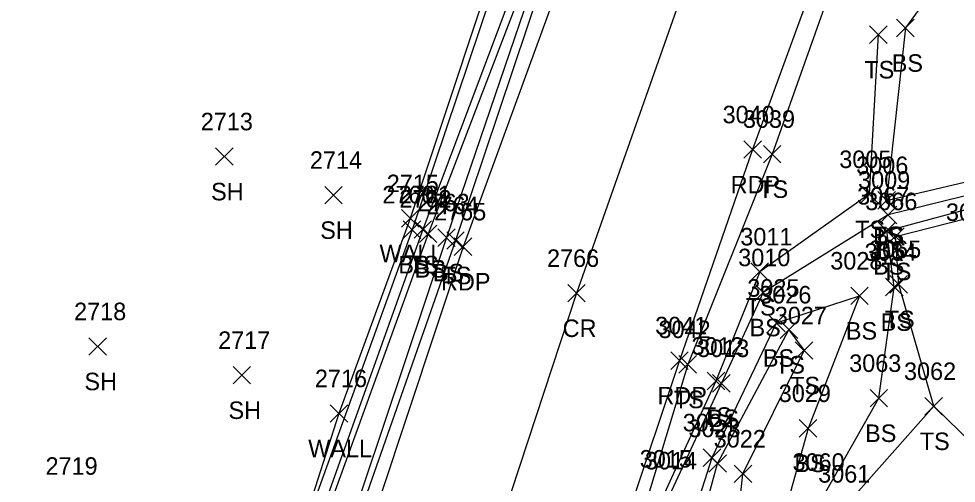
# Model space of a CAD drawing. Extents: x 1678863 to 1683592, y 407783 to 418211.
# Drawn here: x 1680459.7 to 1680566.7, y 415326.6 to 415379.6 of the extents above; entities that cross this region are included whole.
import ezdxf

# ---------------------------------------------------------------- set-up
doc = ezdxf.new("R2010")
doc.units = 0
for name, color, linetype in [('L_A', 7, 'Continuous'), ('L_I', 7, 'Continuous'), ('L_TIC', 7, 'Continuous'), ('LELB', 7, 'Continuous'), ('LW', 7, 'Continuous'), ('P_A', 7, 'Continuous'), ('P_I', 7, 'Continuous'), ('P_TIC', 7, 'Continuous'), ('PET', 7, 'Continuous'), ('PRC', 7, 'Continuous')]:
    doc.layers.add(name, color=color, linetype=linetype)

msp = doc.modelspace()

# ---------------------------------------------------------------- linework, layer by layer
at = {"layer": 'L_TIC'}
for points in [[(1680556.84, 415376.83), (1680558.84, 415378.83)], [(1680558.84, 415376.83), (1680556.84, 415378.83)], [(1680559.94, 415377.59), (1680561.94, 415379.59)], [(1680561.94, 415377.59), (1680559.94, 415379.59)], [(1680482.19, 415362.91), (1680484.19, 415364.91)], [(1680484.19, 415362.91), (1680482.19, 415364.91)], [(1680544.73, 415363.19), (1680546.73, 415365.19)], [(1680546.73, 415363.19), (1680544.73, 415365.19)], [(1680494.64, 415358.51), (1680496.64, 415360.51)], [(1680496.64, 415358.51), (1680494.64, 415360.51)], [(1680555.81, 415358.6), (1680557.81, 415360.6)], [(1680557.81, 415358.6), (1680555.81, 415360.6)], [(1680557.79, 415357.91), (1680559.79, 415359.91)], [(1680559.79, 415357.91), (1680557.79, 415359.91)], [(1680557.79, 415357.91), (1680559.79, 415359.91)], [(1680559.79, 415357.91), (1680557.79, 415359.91)], [(1680503.41, 415355.85), (1680505.41, 415357.85)], [(1680505.41, 415355.85), (1680503.41, 415357.85)], [(1680557.96, 415356.24), (1680559.96, 415358.24)], [(1680559.96, 415356.24), (1680557.96, 415358.24)], [(1680503.61, 415354.56), (1680505.61, 415356.56)], [(1680505.61, 415354.56), (1680503.61, 415356.56)], [(1680504.84, 415354.58), (1680506.84, 415356.58)], [(1680506.84, 415354.58), (1680504.84, 415356.58)], [(1680557.81, 415354.43), (1680559.81, 415356.43)], [(1680559.81, 415354.43), (1680557.81, 415356.43)], [(1680505.46, 415354.09), (1680507.46, 415356.09)], [(1680507.46, 415354.09), (1680505.46, 415356.09)], [(1680507.54, 415353.66), (1680509.54, 415355.66)], [(1680509.54, 415353.66), (1680507.54, 415355.66)], [(1680508.57, 415353.33), (1680510.57, 415355.33)], [(1680510.57, 415353.33), (1680508.57, 415355.33)], [(1680558.79, 415353.79), (1680560.79, 415355.79)], [(1680560.79, 415353.79), (1680558.79, 415355.79)], [(1680543.3, 415349.76), (1680545.3, 415351.76)], [(1680545.3, 415349.76), (1680543.3, 415351.76)], [(1680558.67, 415348.01), (1680560.67, 415350.01)], [(1680560.67, 415348.01), (1680558.67, 415350.01)], [(1680559.17, 415348.32), (1680561.17, 415350.32)], [(1680561.17, 415348.32), (1680559.17, 415350.32)], [(1680543.7, 415347.39), (1680545.7, 415349.39)], [(1680545.7, 415347.39), (1680543.7, 415349.39)], [(1680554.7, 415347.01), (1680556.7, 415349.01)], [(1680556.7, 415347.01), (1680554.7, 415349.01)], [(1680545.23, 415343.91), (1680547.23, 415345.91)], [(1680547.23, 415343.91), (1680545.23, 415345.91)], [(1680546.64, 415343.14), (1680548.64, 415345.14)], [(1680548.64, 415343.14), (1680546.64, 415345.14)], [(1680467.72, 415341.23), (1680469.72, 415343.23)], [(1680469.72, 415341.23), (1680467.72, 415343.23)], [(1680548.37, 415340.76), (1680550.37, 415342.76)], [(1680550.37, 415340.76), (1680548.37, 415342.76)], [(1680548.37, 415340.76), (1680550.37, 415342.76)], [(1680550.37, 415340.76), (1680548.37, 415342.76)], [(1680535.09, 415339.18), (1680537.09, 415341.18)], [(1680537.09, 415339.18), (1680535.09, 415341.18)], [(1680484.18, 415337.95), (1680486.18, 415339.95)], [(1680486.18, 415337.95), (1680484.18, 415339.95)], [(1680538.31, 415337.28), (1680540.31, 415339.28)], [(1680540.31, 415337.28), (1680538.31, 415339.28)], [(1680538.93, 415337.02), (1680540.93, 415339.02)], [(1680540.93, 415337.02), (1680538.93, 415339.02)], [(1680556.9, 415335.32), (1680558.9, 415337.32)], [(1680558.9, 415335.32), (1680556.9, 415337.32)], [(1680563.17, 415334.4), (1680565.17, 415336.4)], [(1680565.17, 415334.4), (1680563.17, 415336.4)], [(1680563.17, 415334.4), (1680565.17, 415336.4)], [(1680565.17, 415334.4), (1680563.17, 415336.4)], [(1680495.27, 415333.58), (1680497.27, 415335.58)], [(1680497.27, 415333.58), (1680495.27, 415335.58)], [(1680548.82, 415331.88), (1680550.82, 415333.88)], [(1680550.82, 415331.88), (1680548.82, 415333.88)], [(1680537.86, 415328.54), (1680539.86, 415330.54)], [(1680539.86, 415328.54), (1680537.86, 415330.54)], [(1680538.5, 415327.87), (1680540.5, 415329.87)], [(1680540.5, 415327.87), (1680538.5, 415329.87)], [(1680541.39, 415326.69), (1680543.39, 415328.69)], [(1680543.39, 415326.69), (1680541.39, 415328.69)]]:
    msp.add_lwpolyline(points, dxfattribs=at)
at = {"layer": 'LELB'}
for points in [[(1680633.35, 415643.72), (1680617.1, 415612.79), (1680602.64, 415581.48), (1680583.69, 415540.74), (1680570.36, 415512.19), (1680555.93, 415479.46), (1680544.79, 415450.21), (1680534.43, 415426.53), (1680521.07, 415388.59), (1680509.57, 415354.33), (1680496.9, 415318.18), (1680492.8, 415319.1)], [(1680602.77, 415511.81), (1680588.55, 415474.85), (1680576.23, 415446.79), (1680565.97, 415419.39), (1680554.33, 415388.44), (1680545.73, 415364.19), (1680536.09, 415340.18), (1680525.46, 415304.97), (1680519.4, 415286.41), (1680524.68, 415282.14), (1680532.04, 415285.77), (1680542.28, 415291.47), (1680548.68, 415299.81), (1680553.8, 415323.68), (1680564.17, 415335.4), (1680560.17, 415349.32), (1680559.79, 415354.79), (1680578.2, 415359.45)], [(1680537.38, 415449.9), (1680529.52, 415427.93), (1680516.21, 415389.96), (1680504.61, 415355.56), (1680491.7, 415319.68)], [(1680537.38, 415449.9), (1680537.4, 415445.45), (1680530.7, 415427.4), (1680518.64, 415389.55), (1680505.84, 415355.58), (1680492.8, 415319.1)], [(1680541.47, 415448.57), (1680539.34, 415448.58), (1680532.27, 415426.97), (1680519.45, 415389.06), (1680506.46, 415355.09), (1680493.58, 415319.57), (1680496.69, 415319.24)], [(1680541.47, 415448.57), (1680533.68, 415426.65), (1680520.17, 415388.72), (1680508.54, 415354.66), (1680496.69, 415319.24)], [(1680576.84, 415440.39), (1680573.21, 415429.37), (1680575.94, 415429.76), (1680577.86, 415423.8), (1680579.18, 415409.77), (1680571.97, 415403.91), (1680569.56, 415390.42), (1680560.94, 415378.59), (1680558.79, 415358.91)], [(1680557.84, 415377.83), (1680556.81, 415359.6), (1680544.3, 415350.76), (1680539.31, 415338.28), (1680533.38, 415325.4), (1680528.21, 415305.59)], [(1680558.79, 415358.91), (1680576.28, 415363)], [(1680575.85, 415361.42), (1680558.96, 415357.24), (1680544.7, 415348.39), (1680539.93, 415338.02), (1680533.97, 415325.19), (1680528.85, 415304.85), (1680531.75, 415305.28), (1680533.8, 415313.69), (1680538.86, 415329.54), (1680546.23, 415344.91), (1680555.7, 415348.01), (1680549.82, 415332.88), (1680543.74, 415311.02), (1680531.45, 415303.42), (1680524.12, 415293.33), (1680523.09, 415289.09), (1680522.05, 415286.15), (1680523.6, 415285.87), (1680525.99, 415291.08), (1680535.33, 415301.88), (1680545.36, 415302.51)], [(1680545.36, 415302.51), (1680551.53, 415325.03), (1680557.9, 415336.32), (1680559.67, 415349.01), (1680558.81, 415355.43), (1680578.19, 415360.63)], [(1680531.75, 415305.28), (1680535.02, 415312.55), (1680539.5, 415328.87), (1680547.64, 415344.14), (1680549.37, 415341.76)], [(1680531.75, 415305.28), (1680540.7, 415311.7), (1680542.39, 415327.69), (1680549.37, 415341.76)], [(1680564.17, 415335.4), (1680570.13, 415329.64)]]:
    msp.add_lwpolyline(points, dxfattribs=at)
at = {"layer": 'LW'}
msp.add_lwpolyline([(1680516.77, 415459.99), (1680529.09, 415455.36), (1680536.58, 415449.95), (1680526.27, 415420.54), (1680516.36, 415392.75), (1680504.41, 415356.85), (1680496.27, 415334.58), (1680488.44, 415310.17), (1680475.01, 415310.08), (1680460.15, 415314.43)], dxfattribs=at)
at = {"layer": 'P_TIC'}
for points in [[(1680542.5, 415363.71), (1680544.5, 415365.71)], [(1680544.5, 415363.71), (1680542.5, 415365.71)], [(1680509.43, 415352.62), (1680511.43, 415354.62)], [(1680511.43, 415352.62), (1680509.43, 415354.62)], [(1680522.38, 415347.31), (1680524.38, 415349.31)], [(1680524.38, 415347.31), (1680522.38, 415349.31)], [(1680534.14, 415339.61), (1680536.14, 415341.61)], [(1680536.14, 415339.61), (1680534.14, 415341.61)]]:
    msp.add_lwpolyline(points, dxfattribs=at)
at = {"layer": 'PET'}
for points in [[(1680714.62, 415736.11), (1680695.56, 415699.43), (1680676.82, 415662.6), (1680663.45, 415636.86), (1680649.23, 415610.25), (1680634.13, 415580.72), (1680618.24, 415547.61), (1680602.16, 415512.05), (1680586.29, 415476.01), (1680574.61, 415447.7), (1680563.89, 415420.31), (1680552.33, 415389.01), (1680543.5, 415364.71), (1680535.14, 415340.61), (1680523.39, 415305.41), (1680517.77, 415286.76), (1680506.72, 415249.99), (1680495.8, 415211.55), (1680487.74, 415180.8)], [(1680674.8, 415719.5), (1680654.86, 415682.79), (1680638.98, 415649.62), (1680619.32, 415611.68), (1680604.15, 415580.83), (1680584.73, 415539.97), (1680571.82, 415511.9), (1680557.49, 415478.39), (1680544.08, 415445.87), (1680536.29, 415425.79), (1680523.06, 415388.11), (1680510.43, 415353.62), (1680497.85, 415315.66), (1680486.4, 415279.22), (1680483.29, 415266.82), (1680478.84, 415252.28), (1680468.22, 415214.69), (1680459.71, 415182.46)]]:
    msp.add_lwpolyline(points, dxfattribs=at)
at = {"layer": 'PRC'}
msp.add_lwpolyline([(1680684.22, 415706.23), (1680664.5, 415668.42), (1680651.65, 415643.03), (1680631.65, 415605.57), (1680617, 415575.83), (1680596.48, 415533.87), (1680584.46, 415507.14), (1680569.15, 415472.46), (1680556.96, 415440.74), (1680549.08, 415420.65), (1680536.22, 415384.73), (1680523.38, 415348.31), (1680512.19, 415314.3), (1680500.03, 415274.9), (1680490.66, 415243.58), (1680481.59, 415211.17), (1680473.06, 415178.67)], dxfattribs=at)

# ---------------------------------------------------------------- texts
at = {"layer": 'L_A'}
for s, p in [('BS', (1680559.38, 415373.59)), ('TS', (1680556.25, 415372.83)), ('SH', (1680481.67, 415358.91)), ('TS', (1680544.14, 415359.19)), ('SH', (1680494.13, 415354.51)), ('TS', (1680555.21, 415354.6)), ('TS', (1680557.2, 415353.91)), ('BS', (1680557.23, 415353.91)), ('BS', (1680557.41, 415352.24)), ('WALL', (1680500.9, 415351.85)), ('BS', (1680503.05, 415350.56)), ('TS', (1680504.25, 415350.58)), ('BS', (1680504.9, 415350.09)), ('BS', (1680557.25, 415350.43)), ('BS', (1680506.99, 415349.66)), ('TS', (1680507.98, 415349.33)), ('TS', (1680558.2, 415349.79)), ('TS', (1680542.71, 415345.76)), ('BS', (1680558.11, 415344.01)), ('TS', (1680558.58, 415344.32)), ('BS', (1680543.14, 415343.39)), ('BS', (1680554.14, 415343.01)), ('BS', (1680544.67, 415339.91)), ('TS', (1680546.05, 415339.14)), ('SH', (1680467.21, 415337.23)), ('TS', (1680547.78, 415336.76)), ('TS', (1680547.78, 415336.76)), ('TS', (1680534.5, 415335.18)), ('SH', (1680483.66, 415333.95)), ('TS', (1680537.72, 415333.28)), ('BS', (1680538.37, 415333.02)), ('BS', (1680556.34, 415331.32)), ('WALL', (1680492.76, 415329.58)), ('TS', (1680562.58, 415330.4)), ('TS', (1680562.58, 415330.4)), ('BS', (1680548.26, 415327.88))]:
    msp.add_text(s, height=2, dxfattribs=at).set_placement(p)
at = {"layer": 'L_I'}
for s, p in [('3039', (1680542.39, 415367.19)), ('2713', (1680480.49, 415366.91)), ('2714', (1680492.95, 415362.51)), ('3005', (1680553.39, 415362.6)), ('3006', (1680555.32, 415361.91)), ('3006', (1680555.32, 415361.91)), ('2715', (1680501.72, 415359.85)), ('3009', (1680555.54, 415360.24)), ('2760', (1680501.22, 415358.56)), ('2761', (1680503.1, 415358.58)), ('3067', (1680555.43, 415358.43)), ('2762', (1680503.16, 415358.09)), ('2763', (1680505.24, 415357.66)), ('2764', (1680506.26, 415357.33)), ('3066', (1680556.35, 415357.79)), ('3070', (1680565.57, 415356.56)), ('3011', (1680542.09, 415353.76)), ('3064', (1680556.28, 415352.01)), ('3065', (1680556.79, 415352.32)), ('3010', (1680541.85, 415351.39)), ('3028', (1680552.36, 415351.01)), ('3025', (1680542.89, 415347.91)), ('3026', (1680544.25, 415347.14)), ('2718', (1680466.03, 415345.23)), ('3027', (1680546.03, 415344.76)), ('3027', (1680546.03, 415344.76)), ('3042', (1680532.75, 415343.18)), ('2717', (1680482.48, 415341.95)), ('3012', (1680536.53, 415341.28)), ('3013', (1680537.16, 415341.02)), ('3063', (1680554.52, 415339.32)), ('3062', (1680560.78, 415338.4)), ('3062', (1680560.78, 415338.4)), ('2716', (1680493.52, 415337.58)), ('3029', (1680546.48, 415335.88)), ('3024', (1680535.52, 415332.54)), ('3023', (1680536.17, 415331.87)), ('3022', (1680539.05, 415330.69)), ('2719', (1680462.77, 415327.58)), ('3015', (1680530.61, 415328.4)), ('3014', (1680531.2, 415328.19)), ('3060', (1680548.05, 415328.03)), ('3061', (1680550.98, 415326.68))]:
    msp.add_text(s, height=2, dxfattribs=at).set_placement(p)
at = {"layer": 'P_A'}
for s, p in [('RDP', (1680540.99, 415359.71)), ('RDP', (1680507.92, 415348.62)), ('CR', (1680521.81, 415343.31)), ('RDP', (1680532.63, 415335.61))]:
    msp.add_text(s, height=2, dxfattribs=at).set_placement(p)
at = {"layer": 'P_I'}
for s, p in [('3040', (1680540.07, 415367.71)), ('2765', (1680507.13, 415356.62)), ('2766', (1680520.02, 415351.31)), ('3041', (1680532.37, 415343.61))]:
    msp.add_text(s, height=2, dxfattribs=at).set_placement(p)

doc.saveas('drawing.dxf')
